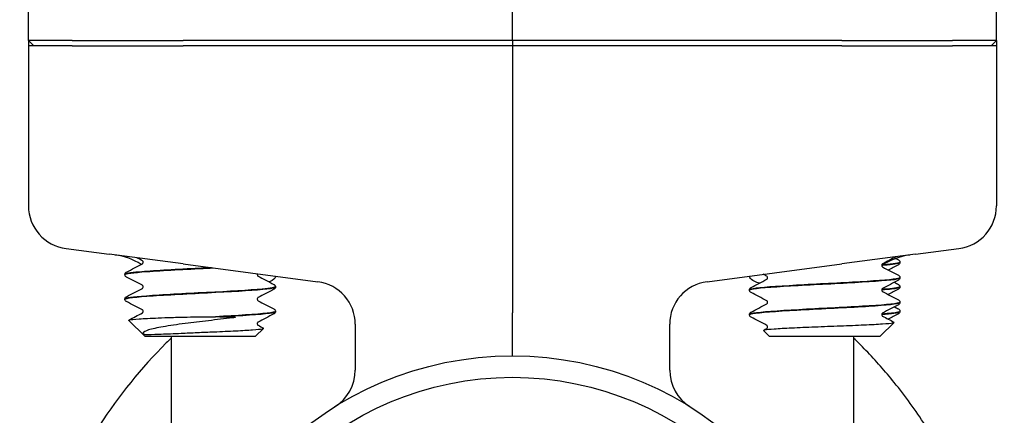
# Model space of a CAD drawing. Header units: inches. Extents: x 5 to 1128, y -85 to 748.
# Tile 565 of 656: x 925.12 to 927.98, y 296.85 to 298. Entities that reach past the tile are written whole.
import ezdxf

# ---------------------------------------------------------------- set-up
doc = ezdxf.new("R2010")
doc.units = ezdxf.units.IN
doc.header["$LTSCALE"] = 32
doc.header["$MEASUREMENT"] = 0
doc.layers.add('Visible (ANSI)', color=7, linetype='Continuous', lineweight=30)

msp = doc.modelspace()

# ---------------------------------------------------------------- linework, layer by layer
at = {"layer": 'Visible (ANSI)'}
for p, q in [((925.14953, 297.93679), (925.14953, 298.42186)), ((927.96203, 297.93679), (927.96203, 298.42186)), ((926.55578, 297.93679), (926.55578, 298.35379)), ((925.14953, 297.93679), (925.14953, 297.92117)), ((925.27688, 297.93679), (925.14953, 297.93679)), ((925.14953, 297.93679), (925.1653, 297.92117)), ((925.27688, 297.93679), (925.59912, 297.93679)), ((926.55578, 297.93679), (925.59912, 297.93679)), ((927.51244, 297.93679), (926.55578, 297.93679)), ((926.55578, 297.93679), (926.55578, 297.92117)), ((927.51244, 297.93679), (927.83468, 297.93679)), ((927.96203, 297.93679), (927.83468, 297.93679)), ((927.94627, 297.92117), (927.96203, 297.93679)), ((927.96203, 297.93679), (927.96203, 297.92117)), ((925.14953, 297.92117), (925.14953, 297.45594)), ((925.27688, 297.92117), (925.14953, 297.92117)), ((925.27688, 297.92117), (925.59912, 297.92117)), ((926.55578, 297.92117), (925.59912, 297.92117)), ((926.55578, 297.92117), (926.55578, 297.1448)), ((927.51244, 297.92117), (926.55578, 297.92117)), ((927.51244, 297.92117), (927.83468, 297.92117)), ((927.96203, 297.92117), (927.83468, 297.92117)), ((927.96203, 297.92117), (927.96203, 297.45594)), ((925.25932, 297.33172), (925.38448, 297.31524)), ((927.72709, 297.31524), (927.85225, 297.33172)), ((925.5993, 297.28696), (925.38448, 297.31524)), ((927.72709, 297.31524), (927.51227, 297.28696)), ((925.5993, 297.28696), (925.99032, 297.23548)), ((927.12125, 297.23548), (927.51227, 297.28696)), ((927.68171, 297.29229), (927.68171, 297.29162)), ((925.42985, 297.25654), (925.42985, 297.25587)), ((927.68171, 297.24731), (927.68171, 297.24664)), ((925.86735, 297.22079), (925.86735, 297.22012)), ((927.68171, 297.22079), (927.68171, 297.22012)), ((927.24421, 297.21156), (927.24421, 297.21089)), ((925.42985, 297.18504), (925.42985, 297.18437)), ((927.68171, 297.17581), (927.68171, 297.17514)), ((925.70538, 297.13373), (925.69288, 297.13373)), ((925.86735, 297.14929), (925.86735, 297.14862)), ((926.55578, 297.01992), (926.55578, 297.1448)), ((927.24421, 297.14006), (927.24421, 297.13939)), ((927.68171, 297.14929), (927.68171, 297.14862)), ((925.4876, 297.07742), (925.44083, 297.12303)), ((926.099, 297.11155), (926.099, 296.97825)), ((927.01256, 296.97825), (927.01256, 297.11155)), ((927.62397, 297.07742), (927.66457, 297.11701)), ((925.4876, 297.07742), (925.80961, 297.07742)), ((925.56453, 297.07742), (925.56453, 296.57742)), ((925.80961, 297.07742), (925.83248, 297.09972)), ((927.30195, 297.07742), (927.28525, 297.0937)), ((927.30195, 297.07742), (927.62397, 297.07742)), ((927.54703, 297.07742), (927.54703, 296.57742))]:
    msp.add_line(p, q, dxfattribs=at)
for radius in [0.97375, 0.91125]:
    msp.add_circle((926.55578, 296.04617), radius, dxfattribs=at)
for centre, radius, start, end in [((925.37703, 297.1271), 0.1875, 57.7328, 82.5), ((927.73453, 297.1271), 0.1875, 97.5, 124.32186), ((925.974, 297.11155), 0.125, 0, 82.5), ((927.13756, 297.11155), 0.125, 97.5, 180), ((925.974, 296.97825), 0.125, 301.97122, 0), ((927.13756, 296.97825), 0.125, 180, 238.02878)]:
    msp.add_arc(centre, radius, start, end, dxfattribs=at)
for centre, major_axis, start_param, end_param in [((925.27564, 297.45565), (0.12504, -0.01646), 3.2713412, 4.712389), ((927.83593, 297.45565), (-0.12504, -0.01646), 1.5707963, 3.0118441)]:
    msp.add_ellipse(centre, major_axis=major_axis, ratio=0.991106, start_param=start_param, end_param=end_param, dxfattribs=at)
for points in [[(925.48059, 297.29644), (925.47538, 297.29918), (925.47017, 297.30191), (925.46496, 297.30464)], [(927.67013, 297.30774), (927.65707, 297.30091), (927.64402, 297.29407), (927.63097, 297.28722)], [(927.66956, 297.30298), (927.67204, 297.30169), (927.67452, 297.30039), (927.677, 297.29909)], [(925.43456, 297.26334), (925.44991, 297.27137), (925.46525, 297.27941), (925.48059, 297.28746)], [(927.63097, 297.27824), (927.64631, 297.27019), (927.66166, 297.26215), (927.677, 297.25412)], [(927.68163, 297.29231), (927.68151, 297.28971), (927.66399, 297.28711), (927.63264, 297.28452)], [(927.677, 297.28481), (927.66723, 297.2797), (927.65746, 297.27458), (927.6477, 297.26946)], [(925.48059, 297.22494), (925.46525, 297.23299), (925.44991, 297.24103), (925.43456, 297.24906)], [(925.8149, 297.25857), (925.81461, 297.25791), (925.8144, 297.25706), (925.8144, 297.2562)], [(925.81662, 297.25171), (925.83196, 297.24366), (925.8473, 297.23562), (925.86265, 297.22759)], [(927.29495, 297.25147), (927.29145, 297.2533), (927.28796, 297.25513), (927.28447, 297.25697)], [(925.43456, 297.19184), (925.44991, 297.19987), (925.46525, 297.20791), (925.48059, 297.21596)], [(927.24892, 297.21837), (927.26427, 297.2264), (927.27961, 297.23444), (927.29495, 297.24249)], [(927.677, 297.23984), (927.66166, 297.23181), (927.64631, 297.22377), (927.63097, 297.21572)], [(927.66531, 297.23371), (927.6692, 297.23167), (927.6731, 297.22963), (927.677, 297.22759)], [(925.86265, 297.21331), (925.8473, 297.20528), (925.83196, 297.19724), (925.81662, 297.18919)], [(927.29495, 297.17997), (927.27961, 297.18802), (927.26427, 297.19606), (927.24892, 297.20409)], [(927.63097, 297.20674), (927.64631, 297.19869), (927.66166, 297.19065), (927.677, 297.18262)], [(927.677, 297.21331), (927.66723, 297.2082), (927.65746, 297.20308), (927.6477, 297.19796)], [(925.48059, 297.15344), (925.46525, 297.16149), (925.44991, 297.16953), (925.43456, 297.17756)], [(925.81662, 297.18021), (925.83196, 297.17216), (925.8473, 297.16412), (925.86265, 297.15609)], [(927.24892, 297.14687), (927.26427, 297.1549), (927.27961, 297.16294), (927.29495, 297.17099)], [(927.677, 297.16834), (927.66166, 297.16031), (927.64631, 297.15227), (927.63097, 297.14422)], [(927.66531, 297.16221), (927.6692, 297.16017), (927.6731, 297.15813), (927.677, 297.15609)], [(925.44117, 297.1238), (925.45432, 297.13068), (925.46746, 297.13756), (925.48059, 297.14446)], [(925.86265, 297.14181), (925.8473, 297.13378), (925.83196, 297.12574), (925.81662, 297.11769)], [(927.29495, 297.10847), (927.27961, 297.11652), (927.26427, 297.12456), (927.24892, 297.13259)], [(927.63097, 297.13524), (927.64205, 297.12942), (927.65313, 297.12361), (927.66422, 297.11781)], [(927.677, 297.14181), (927.66723, 297.1367), (927.65746, 297.13158), (927.6477, 297.12646)], [(925.81662, 297.10871), (925.82178, 297.106), (925.82694, 297.1033), (925.83209, 297.10059)], [(927.28565, 297.09461), (927.28875, 297.09623), (927.29185, 297.09786), (927.29495, 297.09949)]]:
    msp.add_open_spline(points, degree=3, dxfattribs=at)
for points, knots in [([(925.4299, 297.25584), (925.43, 297.25883), (925.45331, 297.26182), (925.49392, 297.2648), (925.53933, 297.26815), (925.60551, 297.27149), (925.66944, 297.27483), (925.67471, 297.2751), (925.67994, 297.27538), (925.68515, 297.27565)], [15.7056467, 15.7056467, 15.7056467, 15.7056467, 16.4933178, 16.4933178, 16.4933178, 17.3741612, 17.3741612, 17.3741612, 17.4466642, 17.4466642, 17.4466642, 17.4466642]), ([(925.68147, 297.27613), (925.66586, 297.27531), (925.64998, 297.27448), (925.63418, 297.27366), (925.57022, 297.27032), (925.50883, 297.26699), (925.47129, 297.26365), (925.44457, 297.26128), (925.43029, 297.25891), (925.43008, 297.25654)], [-23.7130579, -23.7130579, -23.7130579, -23.7130579, -23.4959687, -23.4959687, -23.4959687, -22.6167864, -22.6167864, -22.6167864, -21.9911486, -21.9911486, -21.9911486, -21.9911486]), ([(925.48281, 297.29195), (925.48281, 297.29334), (925.48224, 297.29463), (925.48131, 297.29591), (925.48096, 297.29619), (925.48064, 297.29642), (925.48058, 297.29645), (925.48058, 297.29645)], [0, 0, 0, 0, 0.022828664, 0.022828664, 0.041633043, 0.041633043, 0.054614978, 0.054614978, 0.054614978, 0.054614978]), ([(925.48058, 297.28746), (925.48058, 297.28746), (925.48082, 297.28755), (925.48158, 297.28834), (925.48195, 297.2888), (925.48257, 297.29013), (925.48281, 297.29103), (925.48281, 297.29195)], [0.002645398, 0.002645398, 0.002645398, 0.002645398, 0.027589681, 0.027589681, 0.042171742, 0.042171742, 0.057287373, 0.057287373, 0.057287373, 0.057287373]), ([(927.63098, 297.28722), (927.63098, 297.28722), (927.63074, 297.28713), (927.62998, 297.28633), (927.62962, 297.28588), (927.62899, 297.28455), (927.62876, 297.28364), (927.62876, 297.28273)], [0.002645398, 0.002645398, 0.002645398, 0.002645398, 0.027589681, 0.027589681, 0.042171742, 0.042171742, 0.057287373, 0.057287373, 0.057287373, 0.057287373]), ([(927.62876, 297.28273), (927.62876, 297.28134), (927.62932, 297.28005), (927.63025, 297.27877), (927.63061, 297.27849), (927.63092, 297.27826), (927.63098, 297.27823), (927.63098, 297.27823)], [0, 0, 0, 0, 0.022828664, 0.022828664, 0.041633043, 0.041633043, 0.054614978, 0.054614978, 0.054614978, 0.054614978]), ([(927.63146, 297.28375), (927.63597, 297.28412), (927.6402, 297.28448), (927.64414, 297.28485), (927.66845, 297.2871), (927.68127, 297.28936), (927.68145, 297.29162)], [18.15828531, 18.15828531, 18.15828531, 18.15828531, 18.25475373, 18.25475373, 18.25475373, 18.84955592, 18.84955592, 18.84955592, 18.84955592]), ([(927.677, 297.29909), (927.67779, 297.29868), (927.67863, 297.29818), (927.68003, 297.29674), (927.68053, 297.2961), (927.68136, 297.29444), (927.68166, 297.29339), (927.68171, 297.29231)], [0, 0, 0, 0, 0.028459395, 0.028459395, 0.043235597, 0.043235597, 0.058545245, 0.058545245, 0.058545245, 0.058545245]), ([(927.68171, 297.29159), (927.68165, 297.29013), (927.6811, 297.28877), (927.67985, 297.28689), (927.67919, 297.28628), (927.67803, 297.28538), (927.67751, 297.28507), (927.677, 297.28481)], [0, 0, 0, 0, 0.020588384, 0.020588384, 0.04017257, 0.04017257, 0.058516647, 0.058516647, 0.058516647, 0.058516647]), ([(925.42986, 297.25656), (925.42992, 297.25802), (925.43046, 297.25939), (925.43171, 297.26126), (925.43238, 297.26188), (925.43354, 297.26277), (925.43406, 297.26308), (925.43456, 297.26334)], [0, 0, 0, 0, 0.020588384, 0.020588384, 0.04017257, 0.04017257, 0.058516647, 0.058516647, 0.058516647, 0.058516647]), ([(925.43456, 297.24906), (925.43378, 297.24947), (925.43294, 297.24997), (925.43154, 297.25142), (925.43104, 297.25205), (925.43021, 297.25371), (925.4299, 297.25476), (925.42986, 297.25584)], [0, 0, 0, 0, 0.028459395, 0.028459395, 0.043235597, 0.043235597, 0.058545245, 0.058545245, 0.058545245, 0.058545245]), ([(925.8144, 297.2562), (925.8144, 297.25482), (925.81497, 297.25352), (925.8159, 297.25224), (925.81625, 297.25197), (925.81657, 297.25174), (925.81663, 297.25171), (925.81663, 297.25171)], [0, 0, 0, 0, 0.022828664, 0.022828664, 0.041633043, 0.041633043, 0.054614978, 0.054614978, 0.054614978, 0.054614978]), ([(925.86529, 297.25194), (925.86676, 297.25174), (925.86744, 297.25094), (925.86708, 297.24638), (925.86092, 297.23997), (925.84971, 297.23513), (925.84931, 297.23496), (925.8489, 297.23479)], [0, 0, 0, 0, 0.08181539, 0.08181539, 0.30693367, 0.30693367, 0.31512174, 0.31512174, 0.31512174, 0.31512174]), ([(927.27377, 297.23138), (927.27097, 297.23199), (927.26836, 297.23273), (927.25703, 297.23663), (927.25077, 297.2409), (927.24359, 297.24843), (927.24318, 297.25153), (927.24628, 297.25194)], [0.67526477, 0.67526477, 0.67526477, 0.67526477, 0.71949334, 0.71949334, 0.88239765, 0.88239765, 1.0591032, 1.0591032, 1.0591032, 1.0591032]), ([(927.68143, 297.24734), (927.68156, 297.24613), (927.67807, 297.24492), (927.67082, 297.24371), (927.65096, 297.24039), (927.60325, 297.23707), (927.54405, 297.23376), (927.48494, 297.23045), (927.41549, 297.22714), (927.35943, 297.22383), (927.30345, 297.22052), (927.26186, 297.21721), (927.24885, 297.21391), (927.24577, 297.21313), (927.2443, 297.21234), (927.24438, 297.21156)], [-21.1829178, -21.1829178, -21.1829178, -21.1829178, -20.8637276, -20.8637276, -20.8637276, -19.9895633, -19.9895633, -19.9895633, -19.1167884, -19.1167884, -19.1167884, -18.2452653, -18.2452653, -18.2452653, -18.0390086, -18.0390086, -18.0390086, -18.0390086]), ([(927.24451, 297.21087), (927.24438, 297.21213), (927.24815, 297.21338), (927.25597, 297.21464), (927.27678, 297.21799), (927.32584, 297.22133), (927.38606, 297.22468), (927.44626, 297.22803), (927.51644, 297.23137), (927.57215, 297.23472), (927.62786, 297.23806), (927.66803, 297.2414), (927.67868, 297.24475), (927.6807, 297.24538), (927.68165, 297.24601), (927.68159, 297.24664)], [11.7535067, 11.7535067, 11.7535067, 11.7535067, 12.0852563, 12.0852563, 12.0852563, 12.9673891, 12.9673891, 12.9673891, 13.8492593, 13.8492593, 13.8492593, 14.7308693, 14.7308693, 14.7308693, 14.8974159, 14.8974159, 14.8974159, 14.8974159]), ([(927.29717, 297.24698), (927.29717, 297.24836), (927.2966, 297.24965), (927.29567, 297.25094), (927.29531, 297.25121), (927.295, 297.25144), (927.29494, 297.25147), (927.29494, 297.25147)], [0, 0, 0, 0, 0.022828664, 0.022828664, 0.041633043, 0.041633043, 0.054614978, 0.054614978, 0.054614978, 0.054614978]), ([(927.29494, 297.24248), (927.29494, 297.24248), (927.29518, 297.24258), (927.29594, 297.24337), (927.2963, 297.24383), (927.29693, 297.24516), (927.29717, 297.24606), (927.29717, 297.24698)], [0.002645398, 0.002645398, 0.002645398, 0.002645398, 0.027589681, 0.027589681, 0.042171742, 0.042171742, 0.057287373, 0.057287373, 0.057287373, 0.057287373]), ([(927.677, 297.25412), (927.67779, 297.25371), (927.67863, 297.25321), (927.68003, 297.25176), (927.68053, 297.25113), (927.68136, 297.24947), (927.68166, 297.24842), (927.68171, 297.24734)], [0, 0, 0, 0, 0.028459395, 0.028459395, 0.043235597, 0.043235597, 0.058545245, 0.058545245, 0.058545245, 0.058545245]), ([(927.68171, 297.24662), (927.68165, 297.24516), (927.6811, 297.24379), (927.67985, 297.24191), (927.67919, 297.2413), (927.67803, 297.24041), (927.67751, 297.2401), (927.677, 297.23984)], [0, 0, 0, 0, 0.020588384, 0.020588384, 0.04017257, 0.04017257, 0.058516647, 0.058516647, 0.058516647, 0.058516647]), ([(925.42986, 297.18434), (925.42985, 297.1844), (925.42986, 297.18445), (925.42987, 297.18451), (925.43068, 297.18786), (925.4616, 297.19121), (925.51184, 297.19456), (925.56208, 297.1979), (925.63064, 297.20125), (925.69362, 297.2046), (925.75659, 297.20795), (925.81275, 297.21129), (925.84252, 297.21464), (925.85876, 297.21647), (925.86698, 297.21829), (925.86702, 297.22012)], [9.4224614, 9.4224614, 9.4224614, 9.4224614, 9.4372578, 9.4372578, 9.4372578, 10.320193, 10.320193, 10.320193, 11.2028583, 11.2028583, 11.2028583, 12.0852563, 12.0852563, 12.0852563, 12.5663706, 12.5663706, 12.5663706, 12.5663706]), ([(925.86712, 297.22081), (925.86703, 297.21851), (925.85375, 297.21621), (925.82862, 297.21391), (925.79202, 297.21056), (925.73096, 297.20721), (925.66678, 297.20386), (925.60289, 297.20052), (925.53713, 297.19719), (925.49228, 297.19385), (925.45277, 297.19091), (925.43014, 297.18797), (925.42991, 297.18504)], [-18.8518725, -18.8518725, -18.8518725, -18.8518725, -18.2452653, -18.2452653, -18.2452653, -17.3619241, -17.3619241, -17.3619241, -16.4826805, -16.4826805, -16.4826805, -15.7079633, -15.7079633, -15.7079633, -15.7079633]), ([(925.48281, 297.22045), (925.48281, 297.22184), (925.48224, 297.22313), (925.48131, 297.22441), (925.48096, 297.22469), (925.48064, 297.22492), (925.48058, 297.22495), (925.48058, 297.22495)], [0, 0, 0, 0, 0.022828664, 0.022828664, 0.041633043, 0.041633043, 0.054614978, 0.054614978, 0.054614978, 0.054614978]), ([(925.48058, 297.21596), (925.48058, 297.21596), (925.48082, 297.21605), (925.48158, 297.21684), (925.48195, 297.2173), (925.48257, 297.21863), (925.48281, 297.21953), (925.48281, 297.22045)], [0.002645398, 0.002645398, 0.002645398, 0.002645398, 0.027589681, 0.027589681, 0.042171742, 0.042171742, 0.057287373, 0.057287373, 0.057287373, 0.057287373]), ([(925.86265, 297.22759), (925.86343, 297.22718), (925.86427, 297.22668), (925.86567, 297.22524), (925.86617, 297.2246), (925.867, 297.22294), (925.86731, 297.22189), (925.86735, 297.22081)], [0, 0, 0, 0, 0.028459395, 0.028459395, 0.043235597, 0.043235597, 0.058545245, 0.058545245, 0.058545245, 0.058545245]), ([(925.86735, 297.22009), (925.86729, 297.21863), (925.86675, 297.21727), (925.8655, 297.21539), (925.86483, 297.21478), (925.86367, 297.21388), (925.86315, 297.21357), (925.86265, 297.21331)], [0, 0, 0, 0, 0.020588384, 0.020588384, 0.04017257, 0.04017257, 0.058516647, 0.058516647, 0.058516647, 0.058516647]), ([(927.24421, 297.21159), (927.24428, 297.21304), (927.24482, 297.21441), (927.24607, 297.21629), (927.24673, 297.2169), (927.24789, 297.21779), (927.24841, 297.2181), (927.24892, 297.21837)], [0, 0, 0, 0, 0.020588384, 0.020588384, 0.04017257, 0.04017257, 0.058516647, 0.058516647, 0.058516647, 0.058516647]), ([(927.62869, 297.21203), (927.63963, 297.2129), (927.64915, 297.21377), (927.65688, 297.21464), (927.67311, 297.21647), (927.68133, 297.21829), (927.68138, 297.22012)], [11.856103, 11.856103, 11.856103, 11.856103, 12.08525626, 12.08525626, 12.08525626, 12.56637061, 12.56637061, 12.56637061, 12.56637061]), ([(927.63098, 297.21572), (927.63098, 297.21572), (927.63074, 297.21563), (927.62998, 297.21483), (927.62962, 297.21438), (927.62899, 297.21305), (927.62876, 297.21214), (927.62876, 297.21123)], [0.002645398, 0.002645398, 0.002645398, 0.002645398, 0.027589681, 0.027589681, 0.042171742, 0.042171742, 0.057287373, 0.057287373, 0.057287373, 0.057287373]), ([(927.68148, 297.22081), (927.68139, 297.21851), (927.6681, 297.21621), (927.64297, 297.21391), (927.63862, 297.21351), (927.63392, 297.21311), (927.62892, 297.21271)], [-18.85187252, -18.85187252, -18.85187252, -18.85187252, -18.24526525, -18.24526525, -18.24526525, -18.14024166, -18.14024166, -18.14024166, -18.14024166]), ([(927.677, 297.22759), (927.67779, 297.22718), (927.67863, 297.22668), (927.68003, 297.22524), (927.68053, 297.2246), (927.68136, 297.22294), (927.68166, 297.22189), (927.68171, 297.22081)], [0, 0, 0, 0, 0.028459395, 0.028459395, 0.043235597, 0.043235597, 0.058545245, 0.058545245, 0.058545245, 0.058545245]), ([(927.68171, 297.22009), (927.68165, 297.21863), (927.6811, 297.21727), (927.67985, 297.21539), (927.67919, 297.21478), (927.67803, 297.21388), (927.67751, 297.21357), (927.677, 297.21331)], [0, 0, 0, 0, 0.020588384, 0.020588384, 0.04017257, 0.04017257, 0.058516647, 0.058516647, 0.058516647, 0.058516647]), ([(925.42986, 297.18506), (925.42992, 297.18652), (925.43046, 297.18789), (925.43171, 297.18976), (925.43238, 297.19038), (925.43354, 297.19127), (925.43406, 297.19158), (925.43456, 297.19184)], [0, 0, 0, 0, 0.020588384, 0.020588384, 0.04017257, 0.04017257, 0.058516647, 0.058516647, 0.058516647, 0.058516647]), ([(925.81663, 297.1892), (925.81663, 297.1892), (925.81639, 297.1891), (925.81563, 297.18831), (925.81526, 297.18785), (925.81464, 297.18652), (925.8144, 297.18562), (925.8144, 297.1847)], [0.002645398, 0.002645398, 0.002645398, 0.002645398, 0.027589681, 0.027589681, 0.042171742, 0.042171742, 0.057287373, 0.057287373, 0.057287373, 0.057287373]), ([(927.24892, 297.20409), (927.24814, 297.2045), (927.24729, 297.205), (927.24589, 297.20644), (927.24539, 297.20708), (927.24457, 297.20873), (927.24426, 297.20978), (927.24421, 297.21087)], [0, 0, 0, 0, 0.028459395, 0.028459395, 0.043235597, 0.043235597, 0.058545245, 0.058545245, 0.058545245, 0.058545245]), ([(927.62876, 297.21123), (927.62876, 297.20984), (927.62932, 297.20855), (927.63025, 297.20727), (927.63061, 297.20699), (927.63092, 297.20676), (927.63098, 297.20673), (927.63098, 297.20673)], [0, 0, 0, 0, 0.022828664, 0.022828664, 0.041633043, 0.041633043, 0.054614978, 0.054614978, 0.054614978, 0.054614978]), ([(925.43456, 297.17756), (925.43378, 297.17797), (925.43294, 297.17847), (925.43154, 297.17992), (925.43104, 297.18055), (925.43021, 297.18221), (925.4299, 297.18326), (925.42986, 297.18434)], [0, 0, 0, 0, 0.028459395, 0.028459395, 0.043235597, 0.043235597, 0.058545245, 0.058545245, 0.058545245, 0.058545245]), ([(925.8144, 297.1847), (925.8144, 297.18332), (925.81497, 297.18202), (925.8159, 297.18074), (925.81625, 297.18047), (925.81657, 297.18024), (925.81663, 297.18021), (925.81663, 297.18021)], [0, 0, 0, 0, 0.022828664, 0.022828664, 0.041633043, 0.041633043, 0.054614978, 0.054614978, 0.054614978, 0.054614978]), ([(927.68159, 297.17584), (927.68168, 297.17521), (927.68076, 297.17458), (927.6788, 297.17395), (927.66833, 297.1706), (927.62817, 297.16725), (927.57238, 297.1639), (927.51708, 297.16058), (927.44749, 297.15725), (927.38754, 297.15393), (927.32679, 297.15056), (927.27714, 297.1472), (927.2561, 297.14383), (927.24825, 297.14257), (927.24443, 297.14132), (927.24452, 297.14006)], [-14.8997325, -14.8997325, -14.8997325, -14.8997325, -14.7341258, -14.7341258, -14.7341258, -13.8504415, -13.8504415, -13.8504415, -12.9746304, -12.9746304, -12.9746304, -12.0870096, -12.0870096, -12.0870096, -11.7558233, -11.7558233, -11.7558233, -11.7558233]), ([(927.24458, 297.13937), (927.24447, 297.14092), (927.25028, 297.14248), (927.26214, 297.14403), (927.2881, 297.14744), (927.34248, 297.15085), (927.40569, 297.15425), (927.46841, 297.15763), (927.53854, 297.16102), (927.59119, 297.1644), (927.64343, 297.16775), (927.67744, 297.1711), (927.68131, 297.17446), (927.68158, 297.17469), (927.6817, 297.17491), (927.68169, 297.17514)], [5.4703213, 5.4703213, 5.4703213, 5.4703213, 5.8802797, 5.8802797, 5.8802797, 6.7785359, 6.7785359, 6.7785359, 7.6697745, 7.6697745, 7.6697745, 8.5540503, 8.5540503, 8.5540503, 8.6142306, 8.6142306, 8.6142306, 8.6142306]), ([(927.29717, 297.17548), (927.29717, 297.17686), (927.2966, 297.17815), (927.29567, 297.17944), (927.29531, 297.17971), (927.295, 297.17994), (927.29494, 297.17997), (927.29494, 297.17997)], [0, 0, 0, 0, 0.022828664, 0.022828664, 0.041633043, 0.041633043, 0.054614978, 0.054614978, 0.054614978, 0.054614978]), ([(927.29494, 297.17098), (927.29494, 297.17098), (927.29518, 297.17108), (927.29594, 297.17187), (927.2963, 297.17233), (927.29693, 297.17366), (927.29717, 297.17456), (927.29717, 297.17548)], [0.002645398, 0.002645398, 0.002645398, 0.002645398, 0.027589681, 0.027589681, 0.042171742, 0.042171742, 0.057287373, 0.057287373, 0.057287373, 0.057287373]), ([(927.677, 297.18262), (927.67779, 297.18221), (927.67863, 297.18171), (927.68003, 297.18026), (927.68053, 297.17963), (927.68136, 297.17797), (927.68166, 297.17692), (927.68171, 297.17584)], [0, 0, 0, 0, 0.028459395, 0.028459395, 0.043235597, 0.043235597, 0.058545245, 0.058545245, 0.058545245, 0.058545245]), ([(927.68171, 297.17512), (927.68165, 297.17366), (927.6811, 297.17229), (927.67985, 297.17041), (927.67919, 297.1698), (927.67803, 297.16891), (927.67751, 297.1686), (927.677, 297.16834)], [0, 0, 0, 0, 0.020588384, 0.020588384, 0.04017257, 0.04017257, 0.058516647, 0.058516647, 0.058516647, 0.058516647]), ([(925.44083, 297.12303), (925.44035, 297.1235), (925.44113, 297.12397), (925.44738, 297.12541), (925.45688, 297.12637), (925.48547, 297.1283), (925.50441, 297.12925), (925.52677, 297.13021)], [-0.5228503, -0.5228503, -0.5228503, -0.5228503, -0.42146306, -0.42146306, -0.21216858, -0.21216858, 0, 0, 0, 0]), ([(925.48281, 297.14895), (925.48281, 297.15034), (925.48224, 297.15163), (925.48131, 297.15291), (925.48096, 297.15319), (925.48064, 297.15342), (925.48058, 297.15345), (925.48058, 297.15345)], [0, 0, 0, 0, 0.022828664, 0.022828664, 0.041633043, 0.041633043, 0.054614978, 0.054614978, 0.054614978, 0.054614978]), ([(925.48058, 297.14446), (925.48058, 297.14446), (925.48082, 297.14455), (925.48158, 297.14534), (925.48195, 297.1458), (925.48257, 297.14713), (925.48281, 297.14803), (925.48281, 297.14895)], [0.002645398, 0.002645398, 0.002645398, 0.002645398, 0.027589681, 0.027589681, 0.042171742, 0.042171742, 0.057287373, 0.057287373, 0.057287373, 0.057287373]), ([(925.74227, 297.13021), (925.71977, 297.12753), (925.69612, 297.12481), (925.64944, 297.11934), (925.62674, 297.11663), (925.58152, 297.11076), (925.55968, 297.10764), (925.52336, 297.10135), (925.50892, 297.09824), (925.48907, 297.09195), (925.48344, 297.08884), (925.48237, 297.08561)], [-0.9073382, -0.9073382, -0.9073382, -0.9073382, -0.72551326, -0.72551326, -0.55061182, -0.55061182, -0.35778862, -0.35778862, -0.17425332, -0.17425332, 0, 0, 0, 0]), ([(925.52677, 297.13021), (925.53899, 297.13074), (925.55218, 297.1312), (925.58027, 297.13203), (925.59512, 297.1324), (925.63761, 297.13327), (925.66576, 297.13367), (925.69288, 297.13373)], [-0.44431555, -0.44431555, -0.44431555, -0.44431555, -0.32882749, -0.32882749, -0.21096916, -0.21096916, 0, 0, 0, 0]), ([(925.86701, 297.14931), (925.86705, 297.14748), (925.8589, 297.14566), (925.8427, 297.14383), (925.81285, 297.14046), (925.75626, 297.1371), (925.69288, 297.13373)], [-12.5686872, -12.5686872, -12.5686872, -12.5686872, -12.0870096, -12.0870096, -12.0870096, -11.1993887, -11.1993887, -11.1993887, -11.1993887]), ([(925.70538, 297.13373), (925.76913, 297.13716), (925.82396, 297.1406), (925.84984, 297.14403), (925.86136, 297.14556), (925.86704, 297.14709), (925.867, 297.14862)], [4.9749506, 4.9749506, 4.9749506, 4.9749506, 5.8802797, 5.8802797, 5.8802797, 6.2831853, 6.2831853, 6.2831853, 6.2831853]), ([(925.70538, 297.13373), (925.72671, 297.13368), (925.7416, 297.13329), (925.74779, 297.1325), (925.7487, 297.13236), (925.7494, 297.13213), (925.74955, 297.13207), (925.74968, 297.13197), (925.74972, 297.13194), (925.74975, 297.13187), (925.74976, 297.13185), (925.74976, 297.1318), (925.74975, 297.13178), (925.74973, 297.13173), (925.74971, 297.1317), (925.74964, 297.13164), (925.74959, 297.13161), (925.74941, 297.1315), (925.74922, 297.13143), (925.74863, 297.13123), (925.74816, 297.13112), (925.74622, 297.13072), (925.7441, 297.13043), (925.74227, 297.13021)], [-0.13908594, -0.13908594, -0.13908594, -0.13908594, -0.04049598, -0.04049598, -0.02905727, -0.02905727, -0.02604998, -0.02604998, -0.0248335, -0.0248335, -0.02414703, -0.02414703, -0.02358262, -0.02358262, -0.02294682, -0.02294682, -0.02195641, -0.02195641, -0.01935369, -0.01935369, -0.01486853, -0.01486853, 0, 0, 0, 0]), ([(925.86265, 297.15609), (925.86343, 297.15568), (925.86427, 297.15518), (925.86567, 297.15374), (925.86617, 297.1531), (925.867, 297.15144), (925.86731, 297.15039), (925.86735, 297.14931)], [0, 0, 0, 0, 0.028459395, 0.028459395, 0.043235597, 0.043235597, 0.058545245, 0.058545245, 0.058545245, 0.058545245]), ([(925.86735, 297.14859), (925.86729, 297.14713), (925.86675, 297.14577), (925.8655, 297.14389), (925.86483, 297.14328), (925.86367, 297.14238), (925.86315, 297.14207), (925.86265, 297.14181)], [0, 0, 0, 0, 0.020588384, 0.020588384, 0.04017257, 0.04017257, 0.058516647, 0.058516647, 0.058516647, 0.058516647]), ([(927.24421, 297.14009), (927.24428, 297.14154), (927.24482, 297.14291), (927.24607, 297.14479), (927.24673, 297.1454), (927.24789, 297.14629), (927.24841, 297.1466), (927.24892, 297.14687)], [0, 0, 0, 0, 0.020588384, 0.020588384, 0.04017257, 0.04017257, 0.058516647, 0.058516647, 0.058516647, 0.058516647]), ([(927.24892, 297.13259), (927.24814, 297.133), (927.24729, 297.1335), (927.24589, 297.13494), (927.24539, 297.13558), (927.24457, 297.13723), (927.24426, 297.13828), (927.24421, 297.13937)], [0, 0, 0, 0, 0.028459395, 0.028459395, 0.043235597, 0.043235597, 0.058545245, 0.058545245, 0.058545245, 0.058545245]), ([(927.62861, 297.14053), (927.64328, 297.1417), (927.65541, 297.14287), (927.66419, 297.14403), (927.67571, 297.14556), (927.6814, 297.14709), (927.68135, 297.14862)], [5.57291769, 5.57291769, 5.57291769, 5.57291769, 5.88027969, 5.88027969, 5.88027969, 6.28318531, 6.28318531, 6.28318531, 6.28318531]), ([(927.63098, 297.14422), (927.63098, 297.14422), (927.63074, 297.14413), (927.62998, 297.14333), (927.62962, 297.14288), (927.62899, 297.14155), (927.62876, 297.14064), (927.62876, 297.13973)], [0.002645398, 0.002645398, 0.002645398, 0.002645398, 0.027589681, 0.027589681, 0.042171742, 0.042171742, 0.057287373, 0.057287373, 0.057287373, 0.057287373]), ([(927.62876, 297.13973), (927.62876, 297.13834), (927.62932, 297.13705), (927.63025, 297.13577), (927.63061, 297.13549), (927.63092, 297.13526), (927.63098, 297.13523), (927.63098, 297.13523)], [0, 0, 0, 0, 0.022828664, 0.022828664, 0.041633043, 0.041633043, 0.054614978, 0.054614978, 0.054614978, 0.054614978]), ([(927.68137, 297.14931), (927.68141, 297.14748), (927.67325, 297.14566), (927.65706, 297.14383), (927.64932, 297.14296), (927.63979, 297.14209), (927.62882, 297.14121)], [-12.56868721, -12.56868721, -12.56868721, -12.56868721, -12.08700959, -12.08700959, -12.08700959, -11.85705635, -11.85705635, -11.85705635, -11.85705635]), ([(927.677, 297.15609), (927.67779, 297.15568), (927.67863, 297.15518), (927.68003, 297.15374), (927.68053, 297.1531), (927.68136, 297.15144), (927.68166, 297.15039), (927.68171, 297.14931)], [0, 0, 0, 0, 0.028459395, 0.028459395, 0.043235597, 0.043235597, 0.058545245, 0.058545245, 0.058545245, 0.058545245]), ([(927.68171, 297.14859), (927.68165, 297.14713), (927.6811, 297.14577), (927.67985, 297.14389), (927.67919, 297.14328), (927.67803, 297.14238), (927.67751, 297.14207), (927.677, 297.14181)], [0, 0, 0, 0, 0.020588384, 0.020588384, 0.04017257, 0.04017257, 0.058516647, 0.058516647, 0.058516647, 0.058516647]), ([(925.81663, 297.1177), (925.81663, 297.1177), (925.81639, 297.1176), (925.81563, 297.11681), (925.81526, 297.11635), (925.81464, 297.11502), (925.8144, 297.11412), (925.8144, 297.1132)], [0.002645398, 0.002645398, 0.002645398, 0.002645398, 0.027589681, 0.027589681, 0.042171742, 0.042171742, 0.057287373, 0.057287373, 0.057287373, 0.057287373]), ([(925.8144, 297.1132), (925.8144, 297.11182), (925.81497, 297.11052), (925.8159, 297.10924), (925.81625, 297.10897), (925.81657, 297.10874), (925.81663, 297.10871), (925.81663, 297.10871)], [0, 0, 0, 0, 0.022828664, 0.022828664, 0.041633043, 0.041633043, 0.054614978, 0.054614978, 0.054614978, 0.054614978]), ([(927.28525, 297.0937), (927.28461, 297.09433), (927.28587, 297.09495), (927.29389, 297.09654), (927.30328, 297.0975), (927.33009, 297.09943), (927.34736, 297.10039), (927.38773, 297.10232), (927.4105, 297.10327), (927.45869, 297.1052), (927.48366, 297.10616), (927.53256, 297.10809), (927.55598, 297.10905), (927.59813, 297.11098), (927.61638, 297.11193), (927.64515, 297.11386), (927.65528, 297.11482), (927.66428, 297.11646), (927.6655, 297.11714), (927.66422, 297.11781)], [-2.4713623, -2.4713623, -2.4713623, -2.4713623, -2.3561612, -2.3561612, -2.1756508, -2.1756508, -1.9922583, -1.9922583, -1.8059847, -1.8059847, -1.6168306, -1.6168306, -1.424797, -1.424797, -1.2298846, -1.2298846, -1.0320942, -1.0320942, -0.8910547, -0.8910547, -0.8910547, -0.8910547]), ([(927.29717, 297.10398), (927.29717, 297.10536), (927.2966, 297.10665), (927.29567, 297.10794), (927.29531, 297.10821), (927.295, 297.10844), (927.29494, 297.10847), (927.29494, 297.10847)], [0, 0, 0, 0, 0.022828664, 0.022828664, 0.041633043, 0.041633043, 0.054614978, 0.054614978, 0.054614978, 0.054614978]), ([(927.29494, 297.09948), (927.29494, 297.09948), (927.29518, 297.09958), (927.29594, 297.10037), (927.2963, 297.10083), (927.29693, 297.10216), (927.29717, 297.10306), (927.29717, 297.10398)], [0.002645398, 0.002645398, 0.002645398, 0.002645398, 0.027589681, 0.027589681, 0.042171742, 0.042171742, 0.057287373, 0.057287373, 0.057287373, 0.057287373]), ([(925.48237, 297.08561), (925.48227, 297.08529), (925.4823, 297.08496), (925.4825, 297.08456), (925.48256, 297.08447), (925.48266, 297.08433), (925.4827, 297.08428), (925.48277, 297.08419), (925.4828, 297.08416), (925.48286, 297.0841), (925.48289, 297.08407), (925.48296, 297.084), (925.48299, 297.08397), (925.48308, 297.08389), (925.48313, 297.08385), (925.4833, 297.08372), (925.48343, 297.08363), (925.48389, 297.08335), (925.48426, 297.08318), (925.48657, 297.08238), (925.48963, 297.08209), (925.49638, 297.08209)], [-0.25215193, -0.25215193, -0.25215193, -0.25215193, -0.19967794, -0.19967794, -0.18722758, -0.18722758, -0.18219412, -0.18219412, -0.17935031, -0.17935031, -0.17701108, -0.17701108, -0.17437616, -0.17437616, -0.17027277, -0.17027277, -0.15860757, -0.15860757, -0.12989843, -0.12989843, 0, 0, 0, 0]), ([(925.49638, 297.08209), (925.50857, 297.08209), (925.52454, 297.08276), (925.55223, 297.08379), (925.57194, 297.08459), (925.59359, 297.08561)], [-0.29459793, -0.29459793, -0.29459793, -0.29459793, -0.17753869, -0.17753869, 0, 0, 0, 0]), ([(925.59359, 297.08561), (925.60855, 297.08631), (925.62427, 297.08701), (925.65649, 297.08841), (925.67284, 297.0891), (925.71122, 297.09077), (925.73255, 297.09173), (925.77105, 297.09366), (925.78776, 297.09461), (925.81422, 297.09654), (925.8236, 297.0975), (925.83227, 297.09918), (925.83344, 297.09988), (925.83209, 297.10059)], [-2.9565185, -2.9565185, -2.9565185, -2.9565185, -2.83328963, -2.83328963, -2.7085326, -2.7085326, -2.53378878, -2.53378878, -2.35616123, -2.35616123, -2.17565081, -2.17565081, -2.04025374, -2.04025374, -2.04025374, -2.04025374]), ([(925.56453, 297.07144), (925.55969, 297.06675), (925.55488, 297.06204), (925.40412, 296.91209), (925.29031, 296.736), (925.15517, 296.3701), (925.12419, 296.18632), (925.13593, 295.83606), (925.16917, 295.67284), (925.26661, 295.42921), (925.31034, 295.34495), (925.38782, 295.22657), (925.41499, 295.18915), (925.46623, 295.12536), (925.48952, 295.09849), (925.53964, 295.04485), (925.56657, 295.01824), (925.63754, 294.95348), (925.68283, 294.91698), (925.85629, 294.79381), (925.99441, 294.72659), (926.28036, 294.63907), (926.42581, 294.61877), (926.74114, 294.62178), (926.90866, 294.65437), (927.24605, 294.78324), (927.4108, 294.88861), (927.69439, 295.164), (927.80959, 295.33584), (927.95061, 295.69801), (927.98478, 295.88143), (927.97888, 296.24042), (927.94536, 296.41196), (927.84637, 296.65966), (927.80456, 296.74093), (927.72726, 296.86104), (927.6972, 296.90264), (927.63886, 296.97483), (927.6114, 297.00593), (927.57628, 297.04237), (927.56989, 297.04887), (927.56344, 297.05532), (927.55801, 297.06074), (927.55254, 297.06611), (927.54703, 297.07144)], [5.9352871, 5.9352871, 5.9352871, 5.9352871, 5.9921197, 5.9921197, 7.7291756, 7.7291756, 9.2390086, 9.2390086, 10.5435709, 10.5435709, 11.2728459, 11.2728459, 11.6258315, 11.6258315, 11.8968723, 11.8968723, 12.1854452, 12.1854452, 12.6300643, 12.6300643, 13.8170477, 13.8170477, 14.9868598, 14.9868598, 16.3855901, 16.3855901, 18.0118875, 18.0118875, 19.7159295, 19.7159295, 21.2114917, 21.2114917, 22.568907, 22.568907, 23.2689868, 23.2689868, 23.6603838, 23.6603838, 23.97652, 23.97652, 24.0460114, 24.0460114, 24.0460114, 24.1044605, 24.1044605, 24.1044605, 24.1044605])]:
    msp.add_open_spline(points, degree=3, knots=knots, dxfattribs=at)

doc.saveas('drawing.dxf')
